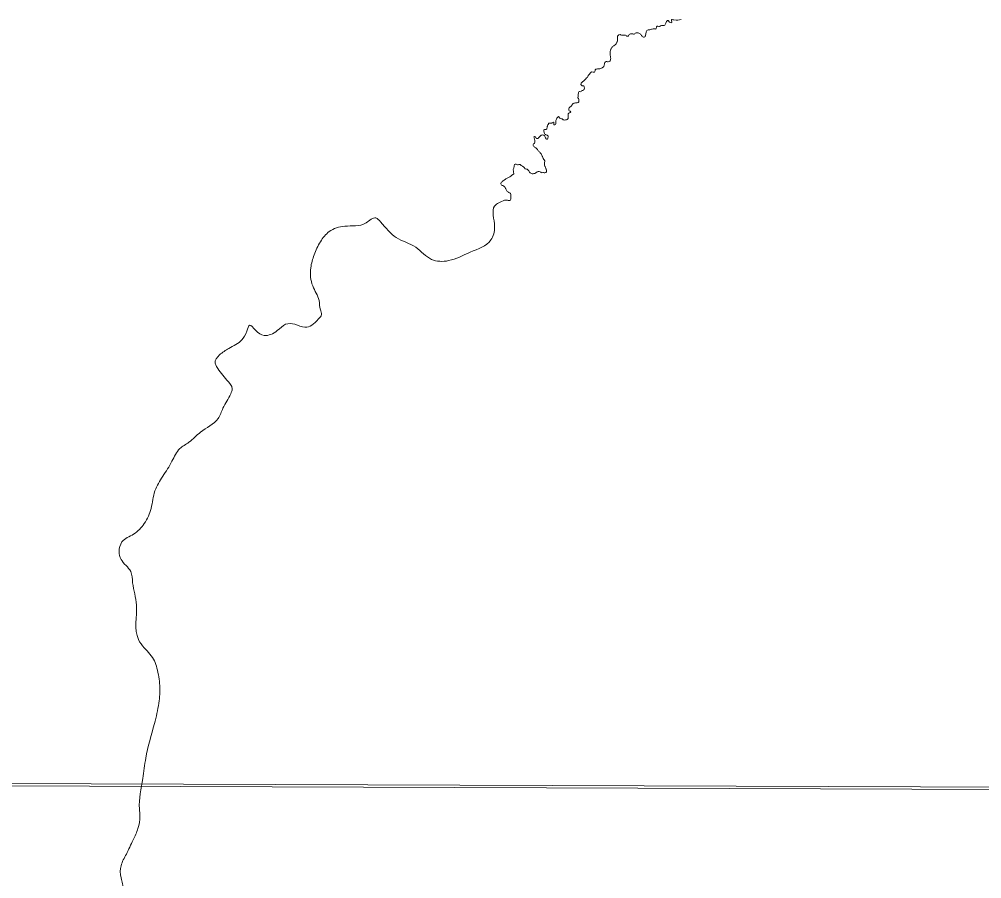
# Model space of a CAD drawing. Extents: x 553962 to 842807, y 8883888 to 9032388.
# Drawn here: x 605472 to 607062, y 8909745 to 8911165 of the extents above; entities that cross this region are included whole.
import ezdxf

# ---------------------------------------------------------------- set-up
doc = ezdxf.new("R2010")
doc.units = 0
doc.header["$LTSCALE"] = 200
doc.layers.add('6', color=7, linetype='Continuous', lineweight=13)

msp = doc.modelspace()

# ---------------------------------------------------------------- linework, layer by layer
at = {"layer": '6'}
msp.add_line((574653.9, 8910009.3), (626625.7, 8909822.1), dxfattribs=at)
msp.add_lwpolyline([(607600.8, 8920952.4), (596639.8, 8920989.8), (596608.8, 8909934.4), (607569.8, 8909894.9)], close=True, dxfattribs=at)
for points in [[(606546.4, 8911159.8), (606543.8, 8911162.4), (606542.8, 8911162.4), (606541.9, 8911161.8), (606541.2, 8911160.9), (606540.7, 8911159.7), (606540.1, 8911158.3), (606539.5, 8911157.1), (606538.9, 8911156.1), (606538.3, 8911155.1), (606537.3, 8911154.6), (606536.2, 8911154.3), (606535.1, 8911154.3), (606533.9, 8911154.5), (606532.7, 8911154.2), (606531.5, 8911153.9), (606530.6, 8911153.4), (606529.6, 8911152.9), (606528.4, 8911153), (606526.9, 8911153.1), (606525.7, 8911153.1), (606524.9, 8911152.1), (606524.6, 8911151.1), (606524.2, 8911150), (606523.3, 8911148.5)], [(606565.2, 8911164.3), (606562.9, 8911163.6), (606560, 8911163.1), (606557, 8911163.1), (606553.2, 8911163.7), (606551.7, 8911163.8), (606550.6, 8911164.1), (606549.5, 8911164.1), (606549.3, 8911163), (606549.5, 8911161.9), (606549.8, 8911160.5), (606549.8, 8911159.5), (606548.8, 8911159), (606547.4, 8911159.4), (606546.4, 8911159.8)], [(606478.6, 8911137.2), (606477.8, 8911136.5), (606476.1, 8911136.5), (606475.1, 8911136.8), (606474.5, 8911137.8), (606473.7, 8911138.5), (606472.7, 8911138.6), (606471.6, 8911138.6), (606470.5, 8911138.6), (606469.2, 8911138.5), (606468, 8911138.5), (606466.6, 8911138.5), (606465.3, 8911138.7), (606464.4, 8911139.4), (606463.2, 8911139.2), (606462.2, 8911138.7), (606461.1, 8911137.9), (606460.5, 8911136.9), (606460.3, 8911135.8), (606460.2, 8911134.3), (606460.2, 8911133.3), (606460.2, 8911132.3), (606460.2, 8911130.9), (606460, 8911129.1), (606459.7, 8911127.6), (606459.3, 8911126.6), (606458.8, 8911125.3), (606458.3, 8911124.3), (606457.3, 8911123.3), (606456.2, 8911122.4), (606455, 8911121.5), (606454.1, 8911120.8), (606453, 8911120), (606452.1, 8911119.6), (606451.2, 8911118.8), (606450.6, 8911117.9), (606449.6, 8911116.1), (606449.4, 8911115.1), (606448.8, 8911114), (606448.5, 8911112.9), (606448.2, 8911111.8), (606448, 8911110.6), (606448, 8911109.3), (606448, 8911108.2), (606448.1, 8911107.1), (606448.3, 8911106.1), (606448.3, 8911105), (606448.6, 8911103.6), (606448.8, 8911102.4), (606448.9, 8911101.3), (606449, 8911100.2), (606448.8, 8911098.2), (606448.5, 8911097.1), (606448.1, 8911096.2), (606447.3, 8911095.5), (606446.3, 8911095), (606445, 8911094.6), (606443.6, 8911094.6), (606442.6, 8911094.8), (606441.5, 8911094.7), (606440.2, 8911094.2), (606439.2, 8911093.5), (606438.7, 8911092), (606438.8, 8911090.9), (606437.7, 8911086.4)], [(606508.9, 8911146), (606508.1, 8911144.9), (606507.6, 8911143.8), (606507.5, 8911142.6), (606507.3, 8911141.4), (606507, 8911140), (606506.6, 8911138.6), (606506.5, 8911137.4), (606506.1, 8911136.5), (606505.4, 8911135.7), (606504.3, 8911135.2), (606503.2, 8911135.2), (606502.1, 8911135.5), (606501.2, 8911136.2), (606500.5, 8911137.1), (606499.8, 8911138), (606499.2, 8911138.8), (606498.4, 8911139.7), (606497.5, 8911140.6), (606496.6, 8911141.2), (606495.4, 8911141.8), (606494.2, 8911142), (606493.2, 8911142.4), (606492, 8911142.4), (606490.8, 8911142.2), (606489.6, 8911141.5), (606488.7, 8911140.8), (606487.7, 8911140.3), (606486.6, 8911140.3), (606485.3, 8911140.4), (606484.1, 8911140.4), (606482.9, 8911140.6), (606481.9, 8911140.4), (606480.5, 8911139.9), (606479.6, 8911139.4), (606479.1, 8911138.4), (606478.6, 8911137.2)], [(606523.3, 8911148.5), (606522.7, 8911148.7), (606521.7, 8911148.7), (606520.5, 8911148.8), (606519.2, 8911148.8), (606517.7, 8911148.5), (606516.5, 8911148.2), (606515.2, 8911147.9), (606513.8, 8911147.5), (606512.5, 8911147.3), (606510.9, 8911147.1), (606509.9, 8911146.5), (606508.9, 8911146)], [(606437.7, 8911086.4), (606436.7, 8911085.7), (606435.7, 8911085.1), (606434.8, 8911084.3), (606433.9, 8911083.7), (606432.6, 8911083.1), (606431.2, 8911083), (606429.6, 8911082.8), (606428.4, 8911082.8), (606427, 8911082.7), (606425.5, 8911082.4), (606424.5, 8911082.1), (606423.5, 8911081.4), (606423.2, 8911080.4), (606423.1, 8911079.4), (606422.8, 8911078.2), (606422.1, 8911077.2), (606419.9, 8911077.3), (606417.2, 8911077.7), (606411.5, 8911071.7), (606411.2, 8911070.5), (606411.4, 8911069.6), (606410.7, 8911068.7), (606409.7, 8911068.2), (606408.6, 8911067.8), (606408.5, 8911066.7), (606406.7, 8911065.4)], [(606406.7, 8911065.4), (606400.1, 8911059.2), (606399.5, 8911057.2), (606401.8, 8911055), (606403.3, 8911054.8), (606404.4, 8911054.7), (606405.1, 8911053.8), (606405.4, 8911052.8), (606405.7, 8911051.6), (606405.6, 8911050.5), (606405.4, 8911049.3), (606404.8, 8911048.4), (606404, 8911047.8), (606403.2, 8911047.2), (606402, 8911046.9), (606400.9, 8911046.2), (606400.1, 8911045.6), (606399.2, 8911044.9), (606398.2, 8911045.1), (606397.2, 8911045.3), (606396.2, 8911044.6), (606395.7, 8911043.7), (606395.6, 8911042.5), (606395.5, 8911041.2), (606395.2, 8911039.7), (606395, 8911038.4), (606395, 8911036.9), (606394.9, 8911035.7), (606394.9, 8911034.7), (606395.6, 8911033.7), (606396.1, 8911032.9), (606396.5, 8911031.8), (606396.5, 8911030.7), (606396.5, 8911029.3), (606396.2, 8911028.2), (606395.5, 8911027.3), (606394.5, 8911027.1), (606393.4, 8911026.9), (606391.9, 8911026.7), (606390.8, 8911026.6), (606389.3, 8911026.3), (606388.2, 8911026), (606387.2, 8911025.3), (606386, 8911024.6), (606385.3, 8911023.6), (606384.6, 8911022.6), (606384, 8911021.7), (606383.1, 8911020.5), (606382.2, 8911019.8), (606381.2, 8911019.2), (606380.4, 8911018.4), (606379.8, 8911017.3), (606379.6, 8911015.9), (606379.7, 8911014.8), (606380.4, 8911013.5), (606381.4, 8911012.9), (606382.6, 8911012.8), (606383.2, 8911011.9), (606382.6, 8911011.1), (606381.8, 8911010.5), (606380.7, 8911010.1), (606379.8, 8911009.4), (606379, 8911008.5), (606378.7, 8911007.3), (606378.6, 8911006.1)], [(606362.9, 8911004), (606362.1, 8911003.6), (606361.2, 8911002.6), (606360, 8911001.3), (606359.6, 8911000.4), (606359.2, 8910999.4), (606358.7, 8910998.4), (606358.5, 8910997.2), (606358.3, 8910997.1), (606358.2, 8910994.1), (606358.2, 8910993.1), (606358.2, 8910992.1), (606357.6, 8910990.9), (606356.7, 8910990.4), (606355.6, 8910990.1), (606355, 8910991), (606354.8, 8910992), (606355.1, 8910993.1), (606355.2, 8910994.1), (606354.4, 8910994.9), (606353.3, 8910994.4), (606352.4, 8910993.8), (606351.6, 8910993.3)], [(606378.6, 8911006.1), (606378.8, 8911005.1), (606378.9, 8911004), (606378.9, 8911002.7), (606378.9, 8911001.7), (606378.6, 8911000.7), (606377.8, 8910999.9), (606376.9, 8910999.2), (606375.8, 8910998.8), (606374.6, 8910998.6), (606373.3, 8910998.2), (606371.7, 8910998.3), (606370.7, 8910998.6), (606369.8, 8910999.2), (606368.9, 8911000.1), (606367.9, 8911000.5), (606366.2, 8911000.7), (606365.2, 8911001.4), (606364.5, 8911002.1), (606363.9, 8911003), (606362.8, 8911004)], [(606344.2, 8910987.3), (606343.6, 8910982.9), (606342.5, 8910982.4), (606341.4, 8910982.5), (606341.1, 8910982.7), (606339.8, 8910982.6), (606338.8, 8910982.2), (606338.6, 8910981), (606338.6, 8910979.6)], [(606338.6, 8910979.6), (606339.9, 8910976.1), (606340.4, 8910975.1), (606341.2, 8910974.3), (606342.1, 8910973.8), (606343.8, 8910973.1), (606344.7, 8910972.6), (606345.6, 8910972), (606345.7, 8910970.9), (606345.7, 8910969.8), (606345.4, 8910968.8), (606344.9, 8910967.8)], [(606346.5, 8910992.8), (606346.4, 8910992.2), (606346, 8910991.2), (606345.3, 8910990.2), (606344.8, 8910989.3), (606344.8, 8910988.2), (606344.2, 8910987.3)], [(606351.6, 8910993.3), (606350.5, 8910993.2), (606349.3, 8910993.2), (606348.1, 8910993.2), (606346.5, 8910992.8)], [(606344.9, 8910967.8), (606344.4, 8910966.9), (606343, 8910966.8), (606342, 8910967.2), (606341.6, 8910968.1), (606341.4, 8910969.1), (606340.8, 8910970.2), (606340.4, 8910971.3), (606339.4, 8910972.5), (606338.6, 8910973.1), (606337.6, 8910973.5), (606336.6, 8910973.6), (606335.3, 8910973.4), (606334.2, 8910973.2), (606333.4, 8910972.5), (606332.3, 8910971.8), (606331.4, 8910970.7), (606330.7, 8910969.7), (606329.9, 8910968.8), (606329.2, 8910968), (606328.2, 8910967.7), (606327.2, 8910967.8), (606326.2, 8910968.2), (606325.5, 8910969.1), (606324.8, 8910970), (606324.2, 8910970.8), (606323.2, 8910971.3), (606322.2, 8910970.4), (606322.4, 8910969.3), (606322.7, 8910968.3), (606323.1, 8910967.3), (606323.2, 8910966.2), (606323.5, 8910964.8), (606323.6, 8910963.8), (606323.6, 8910962.5), (606323.5, 8910961.2), (606323.2, 8910960.2), (606322.3, 8910959.5), (606321.4, 8910958.8), (606320.9, 8910957.9), (606321, 8910956.3), (606321.5, 8910955.1), (606322.3, 8910954.4), (606323.3, 8910953.5), (606324.3, 8910952.7), (606325.3, 8910952.1), (606326.3, 8910951.4), (606327, 8910950.5), (606327.8, 8910949.5), (606328.5, 8910948.6), (606329.2, 8910947.6), (606330.1, 8910946.8), (606330.8, 8910945.8), (606331.7, 8910944.9), (606332.6, 8910944.2), (606333.6, 8910943.2), (606334.1, 8910942.3), (606334.5, 8910941.2), (606335.1, 8910939.8), (606335.8, 8910938.8), (606336.4, 8910937.9), (606336.7, 8910936.9), (606337, 8910935.9), (606337.3, 8910934.8), (606340, 8910930.9)], [(606340, 8910930.9), (606340, 8910929.5), (606339.8, 8910928.3), (606339.8, 8910927.2), (606339.5, 8910924.4), (606339.8, 8910923.4), (606340.4, 8910922.3), (606340.9, 8910921.3), (606341.2, 8910920), (606341.6, 8910919), (606342.1, 8910917.9), (606342.4, 8910916.9), (606342.8, 8910915.9), (606343, 8910914.7), (606343, 8910913.7), (606342.7, 8910912.5), (606341.6, 8910911.6), (606340.4, 8910911.3), (606339.3, 8910911.3), (606338.2, 8910911.6), (606336.7, 8910911.4), (606335.5, 8910911.3), (606334.4, 8910911.8), (606333.5, 8910912.3), (606332.4, 8910912.9), (606330.9, 8910913.5), (606329.8, 8910913.3), (606328.9, 8910913), (606327.7, 8910912.6), (606326.7, 8910912.3), (606325.8, 8910911.7), (606324.5, 8910910.6), (606323.4, 8910909.9), (606321.9, 8910909.8), (606320.7, 8910909.6), (606319.5, 8910909.5), (606318.1, 8910909.9), (606317.1, 8910910.4), (606316.1, 8910911.3), (606315.1, 8910912.3), (606314.1, 8910913.3), (606313.5, 8910914.2), (606312.7, 8910915.3), (606311.9, 8910916.2), (606311, 8910917), (606309.9, 8910917.3), (606307.7, 8910917.6)], [(606307.7, 8910917.6), (606306, 8910919.6), (606304.8, 8910920.7), (606304.1, 8910921.6), (606303.2, 8910922.2), (606302.2, 8910922.8), (606301, 8910923.4), (606300.2, 8910924.1), (606299.4, 8910925), (606298.1, 8910925), (606297.1, 8910924.8), (606296.1, 8910924.5), (606294.9, 8910924.5), (606293.9, 8910924.9), (606292.8, 8910925.1), (606291.4, 8910925.2), (606290.3, 8910924.8), (606289.5, 8910922.6), (606289.3, 8910921), (606289.2, 8910919.9), (606288.7, 8910918.8), (606288.2, 8910917.7), (606287.9, 8910916.7), (606288.1, 8910915.7), (606288.2, 8910914.5), (606288.5, 8910912.9), (606288.6, 8910911.8), (606288.7, 8910910.6), (606288.7, 8910909.6), (606288.2, 8910908.7), (606287.4, 8910908.1), (606286.5, 8910907.5), (606285.5, 8910907), (606284.6, 8910906.1), (606283.8, 8910905.4), (606282.6, 8910904.7), (606281.3, 8910904), (606280.3, 8910903.3), (606279, 8910902.7), (606278, 8910902.2), (606276.8, 8910901.8), (606275.5, 8910900.9), (606274.6, 8910900.2), (606273.8, 8910899.5), (606272.9, 8910898.8), (606271.5, 8910898), (606270.5, 8910897.3), (606269.6, 8910896.6), (606268.9, 8910895.6), (606268, 8910894.8), (606267.5, 8910893.9), (606267.5, 8910892.9), (606267.8, 8910891.9), (606268.6, 8910890.9), (606269.6, 8910890.3), (606270.6, 8910889.9), (606271.7, 8910889.3), (606272.8, 8910888.7), (606273.7, 8910888.1), (606274.4, 8910887.3), (606274.9, 8910886.4), (606275.2, 8910885.4), (606275.8, 8910884.5), (606276.1, 8910883.4), (606276.6, 8910882.3)], [(606276.6, 8910882.3), (606277.2, 8910881.1), (606278, 8910880.4), (606278.9, 8910879.7), (606279.9, 8910879.3), (606280.8, 8910878.8), (606281.9, 8910878.2), (606282.8, 8910877.7), (606283.5, 8910876.7), (606283.8, 8910875.7), (606283.8, 8910874.7), (606283.8, 8910873.7), (606283.8, 8910872.4), (606283.9, 8910870.9), (606283.9, 8910869.6), (606283.9, 8910868.5), (606283.8, 8910867.5), (606283.6, 8910866.3), (606282.8, 8910865.6), (606281.8, 8910865.5), (606280.7, 8910865.6), (606279.7, 8910865.6), (606278.7, 8910865.9), (606277.6, 8910865.9), (606273.8, 8910865.9)]]:
    msp.add_lwpolyline(points, dxfattribs=at)
for points in [[(606273.8, 8910865.9), (606257.2, 8910856.2), (606257.2, 8910822.1), (606251.2, 8910800.1), (606217.1, 8910780), (606181, 8910766), (606153, 8910768), (606126.9, 8910788), (606094.8, 8910804.1), (606068.8, 8910830.2), (606061, 8910836.6), (606044.9, 8910828.5), (606009.6, 8910822.9), (605984, 8910814.1), (605969.5, 8910797.3), (605959.1, 8910775.6), (605953.5, 8910753.9), (605956.7, 8910724.2), (605967.1, 8910700.2), (605969.5, 8910684.9), (605971.1, 8910676.9), (605966.3, 8910669.7), (605955.1, 8910659.3), (605943.9, 8910656.1), (605927, 8910660.9), (605911.8, 8910660.9), (605898.2, 8910650.4), (605876.5, 8910642.4), (605862.1, 8910651.2), (605852.5, 8910659.3), (605847.7, 8910649.6), (605839.6, 8910635.2), (605818, 8910620.8), (605802.8, 8910610.3), (605795.5, 8910596.7), (605797.9, 8910591.1), (605814.8, 8910568.6)], [(605814.8, 8910568.6), (605823.6, 8910554.2), (605821.2, 8910546.1), (605808.4, 8910522.1), (605800.3, 8910505.2), (605771.5, 8910482.8), (605752.2, 8910465.9), (605737, 8910455.5), (605724.2, 8910434.6), (605708.9, 8910409.8), (605696.1, 8910385.7), (605689.7, 8910356.8), (605678.5, 8910331.9), (605660.8, 8910314.3), (605641.6, 8910301.4), (605636.8, 8910285.4), (605640, 8910272.6), (605656, 8910252.5), (605659.2, 8910234.1), (605665.6, 8910197.2), (605668.8, 8910140.2), (605678.5, 8910126.6), (605695.3, 8910104.9), (605699.3, 8910092.9), (605704.1, 8910064), (605702.5, 8910035.1), (605695.3, 8910001.4), (605680.9, 8909944.4), (605676.1, 8909910.7), (605670.4, 8909860.4), (605671.2, 8909848.4), (605668, 8909828.3), (605660, 8909809.1), (605648.8, 8909785.8), (605640, 8909766.6), (605640, 8909746.5), (605642.4, 8909728.1), (605631.2, 8909717.6), (605615.1, 8909711.2), (605599.1, 8909701.6), (605590.3, 8909691.2), (605587.8, 8909678.3), (605583.8, 8909644.6), (605577.4, 8909620.6), (605571.8, 8909592.5), (605567, 8909557.2), (605559.8, 8909525.1), (605551.8, 8909509.8), (605545.3, 8909494.6), (605540.5, 8909473.8), (605538.9, 8909449.7), (605533.3, 8909438.4), (605520.5, 8909428), (605509.3, 8909420), (605497.2, 8909413.6)]]:
    msp.add_spline(points, degree=3, dxfattribs=at)

doc.saveas('drawing.dxf')
